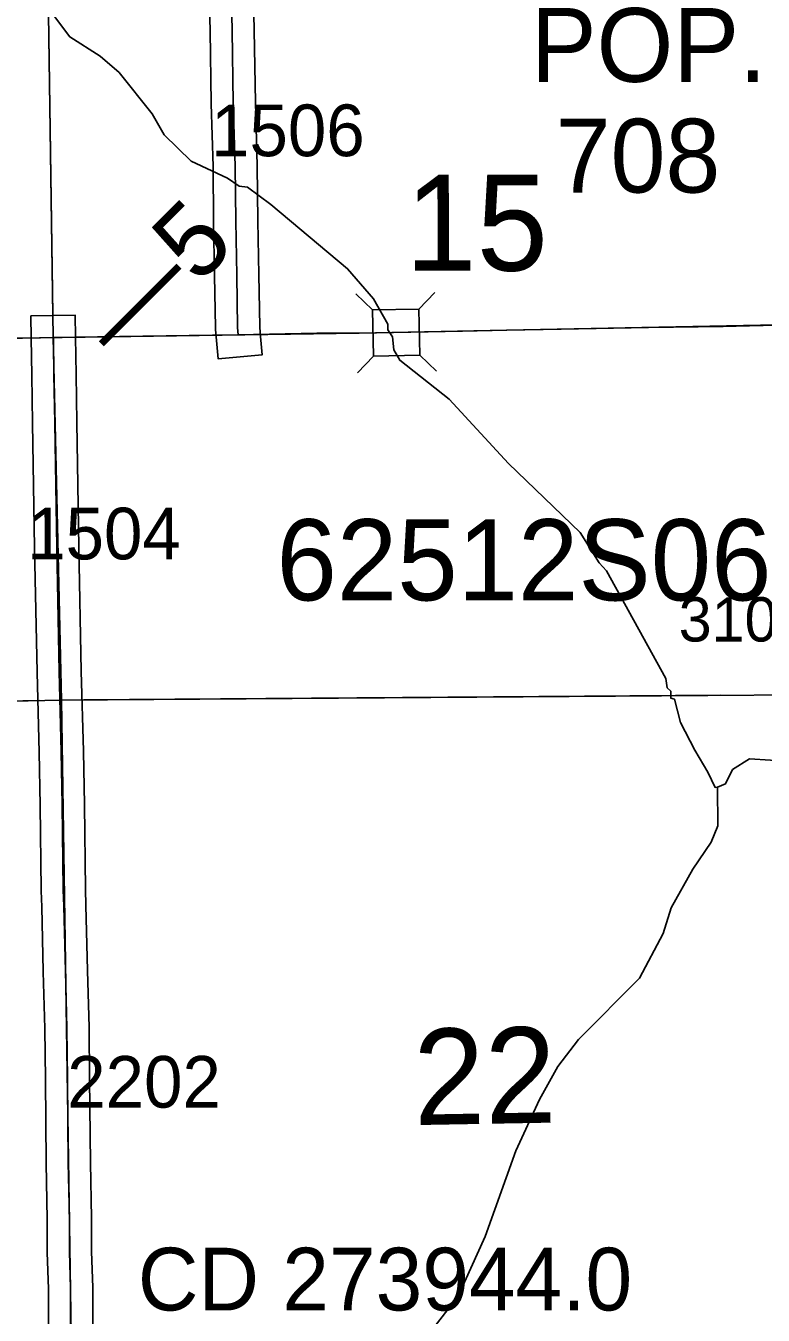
# Model space of a CAD drawing. Extents: x 23.6 to 68.7, y -63 to -29.
# Drawn here: x 53.718 to 54.717, y -55.332 to -53.585 of the extents above; entities that cross this region are included whole.
import ezdxf

# ---------------------------------------------------------------- set-up
doc = ezdxf.new("R2010")
doc.units = 0
for name, color, linetype in [('tdCoCorpPopTxt', 7, 'Continuous'), ('tdCoHydroRiver', 7, 'Continuous'), ('tdCoPriCL', 7, 'Continuous'), ('tdCoPrimary', 7, 'Continuous'), ('tdCoPriNonDiv', 7, 'Continuous'), ('tdCoPriNonDivCL', 7, 'Continuous'), ('tdCoSecRdNmbr', 7, 'Continuous'), ('tdCoSecRdTxt', 7, 'Continuous'), ('tdCoSecRteBand', 7, 'Continuous'), ('tdCoSecRteCL', 7, 'Continuous'), ('tdCoSectLine', 7, 'Continuous'), ('tdCoSectLinePart', 7, 'Continuous'), ('tdCoSectNmbr', 7, 'Continuous'), ('tdCoStrucNonDivPri', 7, 'Continuous'), ('tdCoStrucPriMaintName', 7, 'Continuous'), ('tdCoStrucSecCoName', 7, 'Continuous'), ('tdCoSurfGravel', 7, 'Continuous'), ('tdStHwyPriRefPost1', 7, 'Continuous'), ('tdStHwyPriRefPost5', 7, 'Continuous')]:
    doc.layers.add(name, color=color, linetype=linetype)

msp = doc.modelspace()

# ---------------------------------------------------------------- linework, layer by layer
at = {"layer": 'tdCoHydroRiver'}
for points in [[(54.6549, -54.617), (54.6518, -54.6171), (54.642, -54.5967), (54.6243, -54.5669), (54.6049, -54.5293), (54.5966, -54.4978), (54.5919, -54.4963), (54.5917, -54.4868), (54.587, -54.4821), (54.5852, -54.4695), (54.5045, -54.3237), (54.4949, -54.3128), (54.4691, -54.272), (54.3717, -54.1785), (54.2916, -54.0911), (54.2247, -54.0383), (54.2166, -54.0242), (54.2148, -54.0068), (54.2084, -53.9974), (54.2083, -53.9895), (54.1889, -53.9551), (54.1537, -53.9145), (54.05, -53.8273), (54.0181, -53.8041), (54.0071, -53.8026), (53.9912, -53.7918), (53.9419, -53.7687), (53.9052, -53.7328), (53.889, -53.7046), (53.8442, -53.6483), (53.8186, -53.6266), (53.7773, -53.6002), (53.7307, -53.5377)], [(54.784, -54.5839), (54.6986, -54.5786), (54.6752, -54.5931), (54.6659, -54.6122), (54.6549, -54.617)], [(54.6549, -54.617), (54.6556, -54.6691), (54.6464, -54.6913), (54.6216, -54.728), (54.5922, -54.7804), (54.5816, -54.8153), (54.5492, -54.8757), (54.4666, -54.9588), (54.4386, -54.9954), (54.4139, -55.0399), (54.3816, -55.1098), (54.3404, -55.2256), (54.3036, -55.3065), (54.2259, -55.4069)]]:
    msp.add_lwpolyline(points, dxfattribs=at)
at = {"layer": 'tdCoPriCL'}
msp.add_lwpolyline([(54.7352, -53.9907), (54.6622, -53.9925), (54.5611, -53.9942), (54.443, -53.9962), (54.3693, -53.9977), (54.3093, -53.9992), (54.1693, -54.0019), (54.1121, -54.0019), (54.0052, -54.0039), (53.9708, -54.0046), (53.8447, -54.0063), (53.7556, -54.0078), (53.7547, -54.0078), (53.7375, -54.0081), (53.664, -54.0093)], dxfattribs=at)
at = {"layer": 'tdCoPrimary'}
for points in [[(54.8914, -53.9877), (54.8572, -53.9886), (54.7494, -53.9903), (54.6626, -53.9925), (54.5615, -53.9942), (54.4434, -53.9962), (54.3697, -53.9977), (54.3097, -53.9992), (54.1697, -54.0019), (54.1124, -54.0019), (54.0056, -54.0039), (53.9711, -54.0046), (53.8451, -54.0063), (53.756, -54.0078), (53.7551, -54.0078), (53.7378, -54.0081), (53.6644, -54.0093)], [(54.8914, -53.9877), (54.8572, -53.9886), (54.7494, -53.9903), (54.6626, -53.9925), (54.5615, -53.9942), (54.4434, -53.9962), (54.3697, -53.9977), (54.3097, -53.9992), (54.1697, -54.0019), (54.1124, -54.0019), (54.0056, -54.0039), (53.9711, -54.0046), (53.8451, -54.0063), (53.756, -54.0078), (53.7551, -54.0078), (53.7378, -54.0081), (53.6644, -54.0093)], [(54.7494, -53.9903), (54.6626, -53.9925), (54.5615, -53.9942), (54.4434, -53.9962), (54.3697, -53.9977), (54.3097, -53.9992), (54.1697, -54.0019), (54.1124, -54.0019), (54.0056, -54.0039), (53.9711, -54.0046), (53.8451, -54.0063), (53.756, -54.0078), (53.7551, -54.0078), (53.7378, -54.0081), (53.6644, -54.0093)]]:
    msp.add_lwpolyline(points, dxfattribs=at)
at = {"layer": 'tdCoPriNonDiv'}
msp.add_lwpolyline([(55.8005, -54.0064), (55.7868, -54.0021), (55.773, -53.9983), (55.7486, -53.9919), (55.7192, -53.986), (55.698, -53.9823), (55.6919, -53.9766), (55.6918, -53.9746), (55.6193, -53.9753), (55.3037, -53.9799), (54.9428, -53.9864), (54.3693, -53.9977), (54.1693, -54.0019), (53.4882, -54.0117), (52.814, -54.0201), (52.178, -54.032)], dxfattribs=at)
at = {"layer": 'tdCoPriNonDivCL'}
msp.add_lwpolyline([(54.749, -53.9903), (54.6622, -53.9925), (54.5611, -53.9942), (54.443, -53.9962), (54.3693, -53.9977), (54.3093, -53.9992), (54.1693, -54.0019), (54.1121, -54.0019), (54.0052, -54.0039), (53.9708, -54.0046), (53.8447, -54.0063), (53.7556, -54.0078), (53.7547, -54.0078), (53.7375, -54.0081), (53.664, -54.0093)], dxfattribs=at)
msp.add_lwpolyline([(54.749, -53.9903), (54.6622, -53.9925), (54.5611, -53.9942), (54.443, -53.9962), (54.3693, -53.9977), (54.3093, -53.9992), (54.1693, -54.0019), (54.1121, -54.0019), (54.0052, -54.0039), (53.9708, -54.0046), (53.8447, -54.0063), (53.7556, -54.0078), (53.7547, -54.0078), (53.7375, -54.0081), (53.664, -54.0093)], dxfattribs=at)
at = {"layer": 'tdCoSecRteBand'}
for points in [[(54.025, -53.4901), (54.0273, -53.5908), (54.0273, -53.5909), (54.0273, -53.591), (54.0288, -53.6892), (54.0314, -53.7745), (54.0315, -53.7748), (54.0315, -53.7751), (54.0323, -53.8494), (54.0335, -53.9225), (54.0347, -53.9925), (54.0355, -54.0012), (54.0382, -54.031), (53.9785, -54.0366), (53.9757, -54.0067), (53.9748, -53.9969), (53.9747, -53.9958), (53.9747, -53.9946), (53.9735, -53.9235), (53.9735, -53.9235), (53.9735, -53.9235), (53.9723, -53.8503), (53.9723, -53.8502), (53.9723, -53.8502), (53.9715, -53.7761), (53.9688, -53.6909), (53.9688, -53.6906), (53.9688, -53.6904), (53.9674, -53.592), (53.965, -53.4914)], [(53.7485, -55.3443), (53.7485, -55.2964), (53.7469, -55.2474), (53.7469, -55.2469), (53.7469, -55.2464), (53.7469, -55.202), (53.7454, -55.1268), (53.7453, -55.1266), (53.7453, -55.1264), (53.7443, -55.013), (53.7435, -54.944), (53.7414, -54.8669), (53.7414, -54.8669), (53.7414, -54.8668), (53.7393, -54.7788), (53.7385, -54.7572), (53.7385, -54.7568), (53.7385, -54.7564), (53.7372, -54.6415), (53.7359, -54.5696), (53.733, -54.4613), (53.733, -54.4612), (53.733, -54.4611), (53.7296, -54.2929), (53.7296, -54.2928), (53.7296, -54.2928), (53.7269, -54.1235), (53.7259, -54.0588), (53.7259, -54.0588), (53.7259, -54.0588), (53.7251, -54.0083), (53.7246, -53.9783), (53.7846, -53.9773), (53.7851, -54.0073), (53.7859, -54.0578), (53.7869, -54.1226), (53.7869, -54.1226), (53.7869, -54.1226), (53.7896, -54.2918), (53.793, -54.4598), (53.7959, -54.5681), (53.7959, -54.5683), (53.7959, -54.5684), (53.7972, -54.6405), (53.7972, -54.6406), (53.7972, -54.6407), (53.7985, -54.7554), (53.7993, -54.7768), (53.7993, -54.777), (53.7993, -54.7772), (53.8014, -54.8653), (53.8035, -54.9427), (53.8035, -54.9429), (53.8035, -54.9431), (53.8043, -55.0123), (53.8043, -55.0124), (53.8043, -55.0124), (53.8053, -55.1257), (53.8069, -55.201), (53.8069, -55.2014), (53.8069, -55.2017), (53.8069, -55.2459), (53.8085, -55.2949), (53.8085, -55.2954), (53.8085, -55.2959), (53.8085, -55.344)]]:
    msp.add_lwpolyline(points, dxfattribs=at)
at = {"layer": 'tdCoSecRteCL'}
for points in [[(54.0056, -54.0039), (54.0047, -53.9941), (54.0035, -53.923), (54.0023, -53.8498), (54.0015, -53.7755), (53.9988, -53.6899), (53.9973, -53.5915), (53.995, -53.4907), (53.9929, -53.3649), (53.9915, -53.2755), (53.9903, -53.1744), (53.9874, -53.0157), (53.9874, -52.9593)], [(53.7817, -55.5065), (53.7809, -55.4891), (53.7803, -55.443), (53.7785, -55.3443), (53.7785, -55.2959), (53.7769, -55.2464), (53.7769, -55.2017), (53.7753, -55.1261), (53.7743, -55.0127), (53.7735, -54.9435), (53.7714, -54.8661), (53.7693, -54.7779), (53.7685, -54.7561), (53.7672, -54.641), (53.7659, -54.5689), (53.763, -54.4605), (53.7596, -54.2923), (53.7569, -54.1231), (53.7559, -54.0583), (53.7551, -54.0078)]]:
    msp.add_lwpolyline(points, dxfattribs=at)
at = {"layer": 'tdCoSectLine'}
for points in [[(53.7478, -53.5063), (53.7547, -54.0078), (53.7662, -54.4988)], [(53.7662, -54.4988), (54.7673, -54.4916)], [(52.7697, -54.5189), (53.7662, -54.4988)], [(53.7662, -54.4988), (53.7813, -55.5065)]]:
    msp.add_lwpolyline(points, dxfattribs=at)
at = {"layer": 'tdCoSectLinePart'}
for points in [[(53.7478, -53.5063), (53.7543, -53.9778)], [(53.7962, -54.4986), (54.6598, -54.4923)], [(52.7697, -54.5189), (53.7362, -54.4994)]]:
    msp.add_lwpolyline(points, dxfattribs=at)
at = {"layer": 'tdCoStrucNonDivPri'}
for p, q in [((54.1877, -53.9702), (54.1652, -53.9485)), ((54.2503, -53.969), (54.272, -53.9465)), ((54.189, -54.0328), (54.1673, -54.0554)), ((54.2515, -54.0316), (54.2741, -54.0533))]:
    msp.add_line(p, q, dxfattribs=at)
msp.add_lwpolyline([(54.2515, -54.0316), (54.189, -54.0328), (54.1877, -53.9702), (54.2503, -53.969)], close=True, dxfattribs=at)
at = {"layer": 'tdCoSurfGravel'}
for points in [[(54.0056, -54.0039), (54.0047, -53.9941), (54.0035, -53.923), (54.0023, -53.8498), (54.0015, -53.7755), (53.9988, -53.6899), (53.9973, -53.5915), (53.995, -53.4907), (53.9929, -53.3649), (53.9915, -53.2755), (53.9903, -53.1744), (53.9874, -53.0157), (53.9874, -52.9593), (53.9862, -52.904), (53.9835, -52.7562), (53.9812, -52.5901), (53.9803, -52.5211), (53.9797, -52.5061), (53.9797, -52.5061)], [(53.7785, -55.3443), (53.7785, -55.2959), (53.7769, -55.2464), (53.7769, -55.2017), (53.7753, -55.1261), (53.7743, -55.0127), (53.7735, -54.9435), (53.7714, -54.8661), (53.7693, -54.7779), (53.7685, -54.7561), (53.7672, -54.641), (53.7659, -54.5689), (53.763, -54.4605), (53.7596, -54.2923), (53.7569, -54.1231), (53.7559, -54.0583), (53.7551, -54.0078)]]:
    msp.add_lwpolyline(points, dxfattribs=at)

# ---------------------------------------------------------------- texts
at = {"layer": 'tdCoCorpPopTxt'}
for s, p in [('POP.', (54.402, -53.6612)), ('708', (54.4358, -53.8112))]:
    msp.add_text(s, height=0.1, dxfattribs=at).set_placement(p)
at = {"layer": 'tdCoSecRdNmbr'}
for s, rotation, p in [('1506', 0.0408, (53.9688, -53.762)), ('1504', 0.0406, (53.7196, -54.3083)), ('2202', 0.0407, (53.7739, -55.0512))]:
    msp.add_text(s, height=0.07, rotation=rotation, dxfattribs=at).set_placement(p)
at = {"layer": 'tdCoSecRdTxt'}
msp.add_text('310TH ST', height=0.06, dxfattribs=at).set_placement((54.6025, -54.4195))
at = {"layer": 'tdCoSectNmbr'}
for s, rotation, p in [('15', 0.041, (54.232, -53.9172)), ('22', 1.041, (54.2442, -55.0748))]:
    msp.add_text(s, height=0.13, rotation=rotation, dxfattribs=at).set_placement(p)
at = {"layer": 'tdCoStrucPriMaintName'}
msp.add_text('62512S063', height=0.11, dxfattribs=at).set_placement((54.0575, -54.3638))
msp.add_text('62512S063', height=0.11, dxfattribs=at).set_placement((54.0575, -54.3638))
msp.add_text('62512S063', height=0.11, dxfattribs=at).set_placement((54.0575, -54.3638))
at = {"layer": 'tdCoStrucSecCoName'}
msp.add_text('CD 273944.0', height=0.085, dxfattribs=at).set_placement((53.8696, -55.3259))
at = {"layer": 'tdStHwyPriRefPost1'}
msp.add_text('‒‒5', height=0.1, rotation=45, dxfattribs=at).set_placement((53.8463, -54.0422))
at = {"layer": 'tdStHwyPriRefPost5'}
msp.add_text('‒‒5', height=0.1, rotation=45, dxfattribs=at).set_placement((53.8463, -54.0422))

doc.saveas('drawing.dxf')
